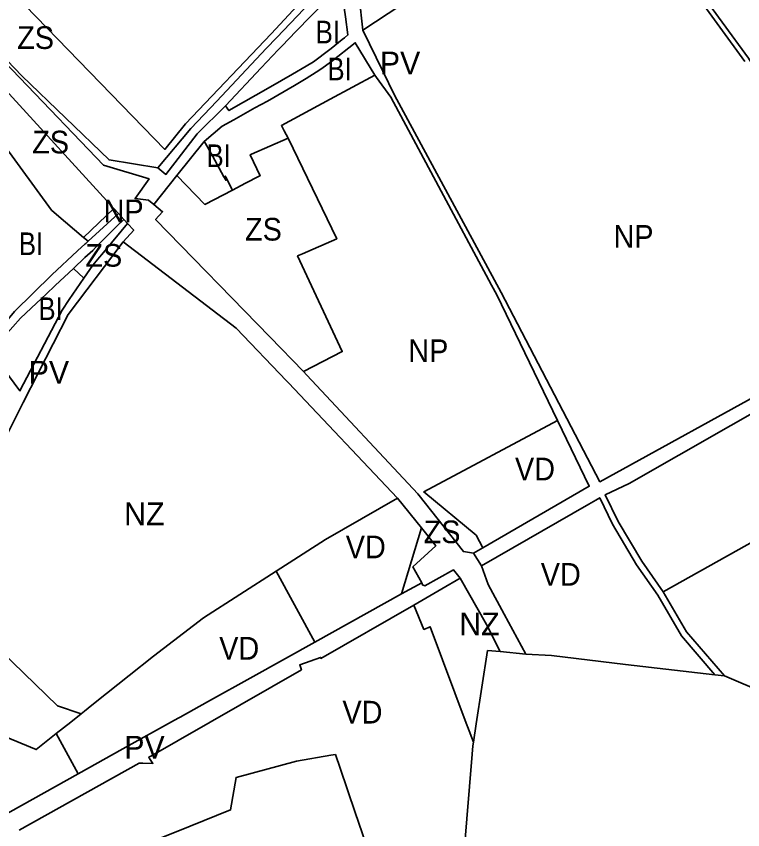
# Model space of a CAD drawing. Extents: x -650451 to -642268, y -1075216 to -1066610.
# Drawn here: x -646558 to -646077, y -1073034 to -1072496 of the extents above; entities that cross this region are included whole.
import ezdxf

# ---------------------------------------------------------------- set-up
doc = ezdxf.new("R2010")
doc.units = 0
doc.header["$LTSCALE"] = 6
doc.layers.add('1', color=7, linetype='Continuous', lineweight=35)
doc.layers.add('2', color=7, linetype='Continuous')
doc.layers.add('3', color=7, linetype='Continuous')

msp = doc.modelspace()

# ---------------------------------------------------------------- linework, layer by layer
at = {"layer": '1'}
for p, q in [((-646333.34, -1072461.67), (-646328.45, -1072504.81)), ((-646282.47, -1072474.34), (-646328.45, -1072504.81)), ((-646493.229, -1072622.74), (-646564.91, -1072544.37)), ((-646433.36, -1072578.45), (-646451.458, -1072601.008)), ((-646466.84, -1072620.18), (-646451.458, -1072601.008)), ((-646493.229, -1072622.74), (-646513.209, -1072641.935)), ((-646510.28, -1072644.42), (-646490.11, -1072626.15)), ((-646513.209, -1072641.935), (-646510.28, -1072644.42)), ((-646513.05, -1072668.97), (-646519.93, -1072662.47)), ((-646255.39, -1072850.83), (-646249.04, -1072847.16)), ((-646255.39, -1072850.83), (-646250.05, -1072859.17)), ((-646385.86, -1072862.59), (-646360.22, -1072909.57)), ((-646220.64, -1072917.46), (-646237.66, -1072915.89)), ((-646095.6, -1072931.21), (-646089.39, -1072931.92)), ((-646516.7, -1072996.65), (-646531.46, -1072970.12))]:
    msp.add_line(p, q, dxfattribs=at)
for points in [[(-645943.65, -1072789.47), (-645967.22, -1072787.26), (-645967.91, -1072767.31), (-645970.61, -1072747.97), (-645973.9, -1072738.22), (-645989.39, -1072712.38), (-646003.73, -1072680.75), (-646016.23, -1072641.16), (-646028.02, -1072609.24), (-646040.96, -1072577.06), (-646054.2, -1072554.48), (-646073.49, -1072523.45), (-646108.36, -1072475.46), (-646151.34, -1072429.6), (-646183.23, -1072407.45), (-646225.13, -1072384.18), (-646267.31, -1072361.39), (-646298.76, -1072344.13), (-646326.33, -1072322.56), (-646349.05, -1072298.16), (-646356.62, -1072289.89), (-646367.24, -1072276.07), (-646407.81, -1072188.6), (-646415.75, -1072178.82)], [(-646882.135, -1072193.308), (-646874.21, -1072201.34), (-646837.4, -1072236.27), (-646814.33, -1072251.34), (-646806.14, -1072261.22), (-646794.77, -1072282.59), (-646746.37, -1072333.94), (-646709.19, -1072376.06), (-646555.4, -1072536.38), (-646499.98, -1072594.11), (-646469.93, -1072603.28), (-646479.13, -1072616.26), (-646470.33, -1072617.33), (-646466.84, -1072620.18)], [(-646075.82, -1072525.54), (-646110.61, -1072477.49), (-646153.49, -1072431.54), (-646172.81, -1072418.2), (-646185.45, -1072409.47), (-646194.19, -1072404.62), (-646237.94, -1072404.35), (-646254.75, -1072404.25)], [(-646345.741, -1072460.38), (-646389.081, -1072507.297), (-646445.877, -1072566.771), (-646459.575, -1072583.748), (-646594.561, -1072444.38)], [(-646464.22, -1072595.84), (-646496.37, -1072590.65), (-646554.1, -1072535.1), (-646618.158, -1072468.098)], [(-646464.22, -1072595.84), (-646442.31, -1072569.97), (-646425.07, -1072551.7), (-646392.36, -1072517.06), (-646385.5, -1072509.78), (-646345.36, -1072467.29)], [(-646343.13, -1072475.03), (-646352.53, -1072484.78), (-646372.79, -1072505.81), (-646381.81, -1072515.17), (-646384.41, -1072517.86), (-646395.71, -1072529.8), (-646419.42, -1072554.86)], [(-646419.42, -1072554.86), (-646417.04, -1072558.03), (-646389.66, -1072542.34), (-646375.02, -1072533.97), (-646366.06, -1072528.72), (-646361.21, -1072525.88), (-646350.3, -1072517.64), (-646349.44, -1072516.94), (-646346.96, -1072514.94), (-646344.62, -1072513.04), (-646342.09, -1072511), (-646340.7, -1072509.87), (-646338.39, -1072508), (-646339.97, -1072495.95), (-646343.13, -1072475.03)], [(-646328.45, -1072504.81), (-646315.32, -1072532.01), (-646307.6, -1072547.74), (-646236.97, -1072678.31), (-646171.72, -1072803.51), (-646052.58, -1072737.82)], [(-646433.36, -1072578.45), (-646421.52, -1072568.42), (-646413.86, -1072564.2), (-646400, -1072556.19), (-646391.59, -1072551.76), (-646373.66, -1072541.37), (-646365.89, -1072536.86), (-646359.35, -1072532.58), (-646356.24, -1072530.55), (-646349.18, -1072525.64), (-646333.56, -1072513.13), (-646320.62, -1072534.6)], [(-646320.62, -1072534.6), (-646350.18, -1072550.59), (-646382.41, -1072568.01), (-646380.47, -1072571.51), (-646377.84, -1072576.29)], [(-646199.72, -1072763.1), (-646239.88, -1072679.99), (-646243.32, -1072673.57), (-646245.13, -1072670.2), (-646278.44, -1072608.07), (-646310.01, -1072549.22), (-646319.56, -1072536.05), (-646320.62, -1072534.6)], [(-646419.42, -1072554.86), (-646438.05, -1072573.49), (-646458.76, -1072600.29), (-646464.22, -1072595.84)], [(-646414.77, -1072610.61), (-646419.11, -1072602.03), (-646419.47, -1072601.31), (-646419.02, -1072604.18), (-646420.36, -1072601.78), (-646427.95, -1072588.07), (-646432.57, -1072579.75), (-646433.36, -1072578.45)], [(-646377.84, -1072576.29), (-646402.24, -1072586.89), (-646403.01, -1072587.22), (-646396.49, -1072601.15), (-646397.18, -1072601.51), (-646406.02, -1072606.08), (-646414.77, -1072610.61)], [(-646377.84, -1072576.29), (-646345.75, -1072642.79), (-646368.51, -1072652.81), (-646371.66, -1072654.2), (-646342.08, -1072717.43), (-646367.72, -1072730.68)], [(-646566.49, -1072579.96), (-646534.36, -1072624), (-646531.13, -1072626.73), (-646513.209, -1072641.935)], [(-646451.458, -1072601.008), (-646433.024, -1072620.04), (-646414.77, -1072610.61)], [(-646466.84, -1072620.18), (-646460.98, -1072624.95), (-646465.55, -1072630.11), (-646389.97, -1072707.73), (-646367.72, -1072730.68)], [(-646484.1, -1072632.72), (-646486.62, -1072629.97), (-646490.11, -1072626.15), (-646493.229, -1072622.74)], [(-646519.93, -1072662.47), (-646512.3, -1072655.3), (-646507.21, -1072650.52), (-646505.26, -1072648.68), (-646491.42, -1072634.69), (-646486.62, -1072629.97)], [(-646484.1, -1072632.72), (-646488.4, -1072637.89), (-646501.06, -1072653.12), (-646502.7, -1072655.08), (-646507.03, -1072660.28), (-646513.05, -1072668.97)], [(-646486.95, -1072644.87), (-646480.02, -1072637.18), (-646484.1, -1072632.72)], [(-646486.95, -1072644.87), (-646523.5, -1072692.86), (-646553.12, -1072751.12), (-646573.72, -1072791.74), (-646590.21, -1072827.45), (-646603.99, -1072863.84)], [(-646581.92, -1072723.91), (-646578.98, -1072718.36), (-646575.12, -1072712.2), (-646569.81, -1072703.71), (-646558.97, -1072691.01), (-646534.18, -1072666.63), (-646517.19, -1072650.7), (-646512.21, -1072646.18), (-646511.84, -1072645.84), (-646510.28, -1072644.42)], [(-646305.56, -1072814.43), (-646377.69, -1072738.13), (-646378.96, -1072736.78), (-646412.35, -1072701.92), (-646486.95, -1072644.87)], [(-646573.04, -1072719.85), (-646565.04, -1072706.87), (-646554.85, -1072695.37), (-646544.26, -1072685.38), (-646538.05, -1072679.53), (-646531.95, -1072673.77), (-646519.93, -1072662.47)], [(-646573.04, -1072719.85), (-646555.29, -1072743.47), (-646527.32, -1072689.94), (-646522.77, -1072683), (-646513.05, -1072668.97)], [(-646367.72, -1072730.68), (-646365.52, -1072733.03), (-646292.17, -1072811.6), (-646261.97, -1072849.66), (-646255.39, -1072850.83)], [(-646129.91, -1072876.24), (-646143.99, -1072856.11), (-646159.73, -1072829.79), (-646168.17, -1072812.07), (-646152.26, -1072804.66), (-646052.23, -1072747.56), (-646041.81, -1072745.33), (-646027.3, -1072750.14), (-646013.15, -1072760.96), (-645995.95, -1072779.42), (-645989.88, -1072784.99), (-645990.23, -1072788.27), (-645991.37, -1072798.84)], [(-646249.04, -1072847.16), (-646253.56, -1072838.8), (-646288.27, -1072810.22), (-646199.72, -1072763.1)], [(-646199.72, -1072763.1), (-646178.75, -1072806.5), (-646249.04, -1072847.16)], [(-645991.37, -1072798.84), (-645996.8, -1072801.88), (-646129.91, -1072876.24)], [(-646305.56, -1072814.43), (-646353.25, -1072841.63), (-646385.86, -1072862.59)], [(-646303.02, -1072877.74), (-646289.63, -1072834.04), (-646305.56, -1072814.43)], [(-646095.6, -1072931.21), (-646117.66, -1072905.49), (-646133.31, -1072878.61), (-646147.4, -1072858.48), (-646163.47, -1072831.58), (-646171.77, -1072814.14), (-646174.3, -1072815.6), (-646179.01, -1072818.3), (-646250.05, -1072859.17)], [(-646289.57, -1072870.47), (-646295.37, -1072859.86), (-646280.32, -1072845.93), (-646289.63, -1072834.04)], [(-646514.85, -1072956.93), (-646512.65, -1072955.18), (-646510.27, -1072953.29), (-646505.53, -1072949.52), (-646483, -1072931.63), (-646466.97, -1072918.89), (-646433.87, -1072893.44), (-646385.86, -1072862.59)], [(-646289.57, -1072870.47), (-646288.95, -1072871.78), (-646287.48, -1072872.3), (-646268.48, -1072861.81), (-646264.06, -1072867.32)], [(-646250.05, -1072859.17), (-646245.69, -1072871.45), (-646235.02, -1072891.02), (-646220.64, -1072917.46)], [(-646264.06, -1072867.32), (-646276.24, -1072874.34), (-646294.78, -1072885.04)], [(-646264.06, -1072867.32), (-646246.82, -1072897.82), (-646237.66, -1072915.89)], [(-646360.22, -1072909.57), (-646303.02, -1072877.74), (-646289.57, -1072870.47)], [(-646089.39, -1072931.92), (-646114.5, -1072902.8), (-646129.91, -1072876.24)], [(-646555.79, -1073033.92), (-646476.45, -1072989.55), (-646473.97, -1072989.63), (-646467.34, -1072989.85), (-646469.61, -1072986.45), (-646470.24, -1072985.98), (-646369.16, -1072927.84), (-646370.26, -1072924.6), (-646356.46, -1072919.65), (-646356.19, -1072920.37), (-646294.78, -1072885.04)], [(-646255.41, -1072975.67), (-646259.28, -1072965.36), (-646259.43, -1072964.94), (-646283.96, -1072899.46), (-646288.06, -1072901.13), (-646294.78, -1072885.04)], [(-646582.8, -1072901.17), (-646530.4, -1072951.72), (-646514.85, -1072956.93)], [(-646360.22, -1072909.57), (-646401, -1072932.26), (-646431.29, -1072949.12), (-646449.44, -1072959.22), (-646450.17, -1072959.63), (-646453, -1072961.2), (-646487.19, -1072980.23), (-646516.7, -1072996.65)], [(-646237.66, -1072915.89), (-646245.98, -1072915.13), (-646253.54, -1072963.69), (-646255.41, -1072975.67)], [(-646095.6, -1072931.21), (-646154.82, -1072924.44), (-646203.72, -1072918.45), (-646220.64, -1072917.46)], [(-646089.39, -1072931.92), (-646062.04, -1072943.58), (-646017.65, -1072937.59)], [(-646514.85, -1072956.93), (-646521.76, -1072962.42), (-646531.46, -1072970.12)], [(-646531.46, -1072970.12), (-646544.68, -1072980.62), (-646584.23, -1072964.22), (-646619.48, -1072984.34)], [(-646255.41, -1072975.67), (-646255.79, -1072978.09), (-646256.25, -1072983.65), (-646261.54, -1073047.75), (-646263.36, -1073069.88), (-646262.94, -1073074.15)], [(-646516.7, -1072996.65), (-646616.55, -1073052.21), (-646621.44, -1073049.79), (-646620.71, -1073025.49), (-646620.38, -1073015.9), (-646619.48, -1072984.34)], [(-646312.87, -1073082.4), (-646333.54, -1073022.2), (-646343.57, -1072993), (-646346.69, -1072983.91), (-646349.72, -1072984.42), (-646372.47, -1072988.24), (-646412.31, -1072999.06), (-646415.94, -1073020.53), (-646442.78, -1073031.24), (-646452.08, -1073034.96), (-646542.62, -1073071.1)]]:
    msp.add_lwpolyline(points, dxfattribs=at)

# ---------------------------------------------------------------- texts
at = {"layer": '2'}
for s, width, p in [('ZS', 0.95, (-646557.159, -1072517.286)), ('BI', 0.85, (-646359.73, -1072513.589)), ('BI', 0.85, (-646351.951, -1072538.038)), ('ZS', 0.95, (-646547.184, -1072586.372)), ('ZS', 0.95, (-646406.426, -1072644.006)), ('BI', 0.85, (-646556.062, -1072653.616)), ('ZS', 0.95, (-646511.995, -1072661.277)), ('BI', 0.85, (-646543.097, -1072696.587)), ('VD', 0.95, (-646227.869, -1072802.594)), ('ZS', 0.95, (-646288.295, -1072844.15)), ('VD', 0.95, (-646210.825, -1072872.254)), ('VD', 0.95, (-646423.509, -1072921.165)), ('VD', 0.95, (-646341.992, -1072963.406))]:
    msp.add_text(s, height=15, dxfattribs=dict(at, width=width)).set_placement(p)
for s, p in [('PV', (-646317.253, -1072534.067)), ('PV', (-646549.545, -1072738.57)), ('NZ', (-646486.394, -1072832.239)), ('NZ', (-646264.736, -1072904.999)), ('PV', (-646486.314, -1072986.563))]:
    msp.add_text(s, height=15, dxfattribs=at).set_placement(p)
at = {"layer": '3'}
for s, width, p in [('BI', 0.85, (-646431.928, -1072595.403)), ('NP', 0.95, (-646499.966, -1072631.86)), ('NP', 0.95, (-646162.732, -1072648.759)), ('NP', 0.95, (-646298.402, -1072724.379)), ('VD', 0.95, (-646339.809, -1072854.136))]:
    msp.add_text(s, height=15, dxfattribs=dict(at, width=width)).set_placement(p)

doc.saveas('drawing.dxf')
